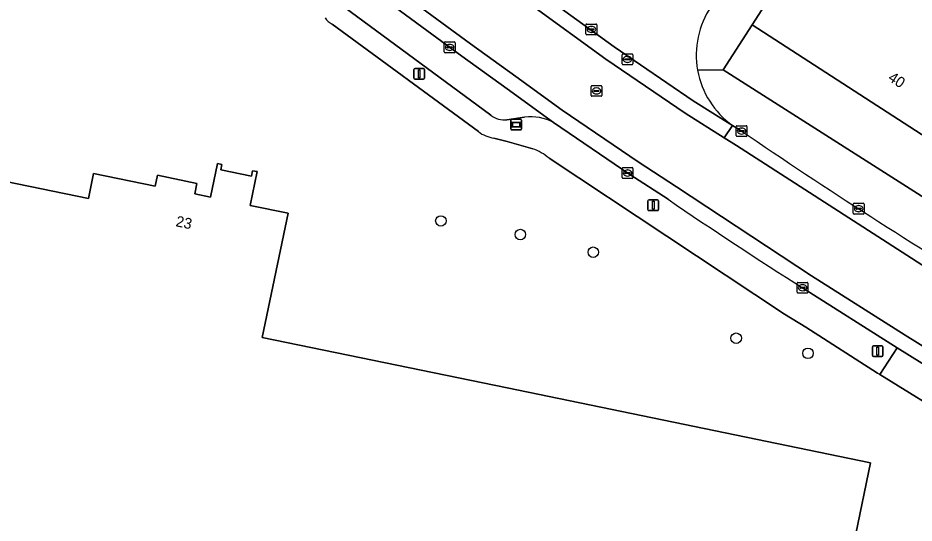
# Model space of a CAD drawing. Extents: x 157692 to 159674, y 381452 to 383291.
# Drawn here: x 157954.5 to 158037.9, y 382826.8 to 382873.8 of the extents above; entities that cross this region are included whole.
import ezdxf

# ---------------------------------------------------------------- set-up
doc = ezdxf.new("R2010")
doc.units = 0
for name, color, linetype in [('IMGEO_Boom', 7, 'Continuous'), ('IMGEO_Erf', 7, 'Continuous'), ('IMGEO_Informatiebord', 7, 'Continuous'), ('IMGEO_Kolk', 7, 'Continuous'), ('IMGEO_Lichtmast', 7, 'Continuous'), ('IMGEO_Pand', 7, 'Continuous'), ('IMGEO_Pand_nummerreeks', 7, 'Continuous'), ('IMGEO_Parkeervlak_open', 7, 'Continuous'), ('IMGEO_Rijbaan_lokaal_gesloten', 7, 'Continuous'), ('IMGEO_Rijbaan_lokaal_open', 7, 'Continuous'), ('IMGEO_Rioolput', 7, 'Continuous'), ('IMGEO_Voetpad_open', 7, 'Continuous')]:
    doc.layers.add(name, color=color, linetype=linetype)

msp = doc.modelspace()

# ---------------------------------------------------------------- linework, layer by layer
at = {"layer": 'IMGEO_Boom'}
for centre in [(157993.841, 382854.875), (158001.242, 382853.606), (158008.027, 382851.962), (158021.325, 382843.957), (158028.007, 382842.557)]:
    msp.add_circle(centre, 0.489, dxfattribs=at)
at = {"layer": 'IMGEO_Erf'}
for points in [[(157997.332, 382863.184), (157983.722, 382873.199)], [(158076.13, 382853.045), (158070.717, 382843.569), (158046.651, 382857.868), (158046.598, 382857.745), (158046.458, 382857.836), (158022.805, 382873.114), (158020.11, 382868.927), (158041.603, 382855.242)], [(158002.386, 382861.593), (158000, 382862.253), (157998.776, 382862.592)], [(157943.373, 382860.608), (157961.041, 382856.974), (157961.512, 382859.289), (157967.255, 382858.12), (157967.469, 382859.126), (157971.14, 382858.363), (157970.958, 382857.383), (157972.397, 382857.093), (157973.04, 382860.22), (157973.461, 382860.14), (157973.364, 382859.639), (157976.217, 382859.044), (157976.322, 382859.548), (157976.742, 382859.462), (157976.092, 382856.319), (157979.643, 382855.588), (157977.22, 382844.036), (158000, 382839.34), (158033.834, 382832.366), (158017.274, 382752.167), (158000, 382755.747), (157934.221, 382769.322)], [(158050.392, 382830.942), (158048.03, 382832.355), (158041.92, 382836.127), (158034.709, 382840.579), (158034.48, 382840.708), (158027.823, 382844.977), (158025.817, 382846.208), (158003.91, 382860.703)]]:
    msp.add_lwpolyline(points, dxfattribs=at)
for centre, radius, start, end in [((157984.585, 382874.823), 1.839, 214.96337, 242.01298), ((157999.149, 382865.559), 2.99, 232.57959, 262.83587), ((158000.934, 382857.357), 4.477, 48.34896, 71.08208)]:
    msp.add_arc(centre, radius, start, end, dxfattribs=at)
at = {"layer": 'IMGEO_Informatiebord'}
for p, q in [((158000.354, 382863.439), (158000.354, 382864.239)), ((158000.354, 382864.239), (158000.354, 382863.439)), ((158000.454, 382864.339), (158001.244, 382864.339)), ((158001.244, 382864.339), (158000.454, 382864.339)), ((158001.344, 382864.239), (158001.344, 382863.439)), ((158001.344, 382863.439), (158001.344, 382864.239)), ((158001.244, 382863.339), (158000.454, 382863.339)), ((158000.454, 382863.339), (158001.244, 382863.339))]:
    msp.add_line(p, q, dxfattribs=at)
for points in [[(158000.455, 382864.071), (158001.243, 382864.071), (158001.243, 382863.607), (158000.455, 382863.607), (158000.455, 382864.071)], [(158000.52, 382864.006), (158000.52, 382863.672), (158001.178, 382863.672), (158001.178, 382864.006), (158000.52, 382864.006)]]:
    msp.add_lwpolyline(points, dxfattribs=at)
for centre, start, end in [((158000.454, 382864.239), 90, 180), ((158000.454, 382864.239), 90, 180), ((158001.244, 382864.239), 0, 90), ((158001.244, 382864.239), 360, 90), ((158000.454, 382863.439), 180, 270), ((158000.454, 382863.439), 180, 270), ((158001.244, 382863.439), 270, 0), ((158001.244, 382863.439), 270, 0)]:
    msp.add_arc(centre, 0.1, start, end, dxfattribs=at)
at = {"layer": 'IMGEO_Kolk'}
for p, q in [((157994.162, 382870.603), (157994.162, 382871.455)), ((157994.237, 382871.529), (157995.089, 382871.529)), ((157994.421, 382871.023), (157994.421, 382871.035)), ((157994.859, 382870.986), (157994.461, 382870.986)), ((157994.464, 382871.072), (157994.862, 382871.072)), ((157994.65, 382871.309), (157994.675, 382871.309)), ((157994.905, 382871.035), (157994.905, 382871.023)), ((157995.163, 382871.455), (157995.163, 382870.603)), ((157995.089, 382870.529), (157994.237, 382870.529)), ((157994.673, 382870.749), (157994.648, 382870.749)), ((158021.325, 382862.815), (158021.325, 382863.667)), ((158021.4, 382863.741), (158022.252, 382863.741)), ((158021.813, 382863.521), (158021.838, 382863.521)), ((158022.326, 382863.667), (158022.326, 382862.815)), ((158022.252, 382862.741), (158021.4, 382862.741)), ((158021.584, 382863.235), (158021.584, 382863.247)), ((158022.022, 382863.198), (158021.624, 382863.198)), ((158021.627, 382863.284), (158022.025, 382863.284)), ((158021.836, 382862.961), (158021.811, 382862.961)), ((158022.068, 382863.247), (158022.068, 382863.235)), ((158010.716, 382858.91), (158010.716, 382859.762)), ((158010.791, 382859.836), (158011.643, 382859.836)), ((158010.975, 382859.33), (158010.975, 382859.342)), ((158011.413, 382859.293), (158011.015, 382859.293)), ((158011.018, 382859.379), (158011.416, 382859.379)), ((158011.204, 382859.616), (158011.229, 382859.616)), ((158011.459, 382859.342), (158011.459, 382859.33)), ((158011.717, 382859.762), (158011.717, 382858.91)), ((158011.643, 382858.836), (158010.791, 382858.836)), ((158011.227, 382859.056), (158011.202, 382859.056)), ((158032.227, 382855.591), (158032.227, 382856.443)), ((158032.302, 382856.517), (158033.154, 382856.517)), ((158032.486, 382856.011), (158032.486, 382856.023)), ((158032.924, 382855.974), (158032.526, 382855.974)), ((158032.529, 382856.06), (158032.927, 382856.06)), ((158032.715, 382856.297), (158032.74, 382856.297)), ((158032.97, 382856.023), (158032.97, 382856.011)), ((158033.228, 382856.443), (158033.228, 382855.591)), ((158033.154, 382855.517), (158032.302, 382855.517)), ((158032.738, 382855.737), (158032.713, 382855.737)), ((158026.998, 382848.232), (158026.998, 382849.084)), ((158027.073, 382849.158), (158027.925, 382849.158)), ((158027.257, 382848.652), (158027.257, 382848.664)), ((158027.695, 382848.615), (158027.297, 382848.615)), ((158027.3, 382848.701), (158027.698, 382848.701)), ((158027.486, 382848.938), (158027.511, 382848.938)), ((158027.741, 382848.664), (158027.741, 382848.652)), ((158027.999, 382849.084), (158027.999, 382848.232)), ((158027.925, 382848.158), (158027.073, 382848.158)), ((158027.509, 382848.378), (158027.484, 382848.378))]:
    msp.add_line(p, q, dxfattribs=at)
for points in [[(157994.162, 382870.603), (157994.162, 382871.455)], [(157994.237, 382871.529), (157995.089, 382871.529)], [(157995.163, 382871.455), (157995.163, 382870.603)], [(157995.089, 382870.529), (157994.237, 382870.529)], [(158021.325, 382862.815), (158021.325, 382863.667)], [(158021.4, 382863.741), (158022.252, 382863.741)], [(158022.326, 382863.667), (158022.326, 382862.815)], [(158022.252, 382862.741), (158021.4, 382862.741)], [(158010.716, 382858.91), (158010.716, 382859.762)], [(158010.791, 382859.836), (158011.643, 382859.836)], [(158011.717, 382859.762), (158011.717, 382858.91)], [(158011.643, 382858.836), (158010.791, 382858.836)], [(158032.227, 382855.591), (158032.227, 382856.443)], [(158032.302, 382856.517), (158033.154, 382856.517)], [(158033.228, 382856.443), (158033.228, 382855.591)], [(158033.154, 382855.517), (158032.302, 382855.517)], [(158026.998, 382848.232), (158026.998, 382849.084)], [(158027.073, 382849.158), (158027.925, 382849.158)], [(158027.999, 382849.084), (158027.999, 382848.232)], [(158027.925, 382848.158), (158027.073, 382848.158)]]:
    msp.add_lwpolyline(points, dxfattribs=at)
for centre, radius, start, end in [((157994.239, 382871.453), 0.0765, 91.55205, 178.44795), ((157994.239, 382871.453), 0.0765, 91.55205, 178.44795), ((157994.461, 382871.032), 0.0403, 85.87752, 175.75265), ((157994.458, 382871.022), 0.0366, 178.93798, 274.71019), ((157994.862, 382871.029), 0.043, 264.86636, 352.45326), ((157994.866, 382871.034), 0.0386, 1.73085, 96.63898), ((157995.087, 382871.453), 0.0765, 1.55205, 88.44795), ((157995.087, 382871.453), 0.0765, 1.55205, 88.44795), ((157994.239, 382870.605), 0.0765, 181.55205, 268.44795), ((157994.239, 382870.605), 0.0765, 181.55205, 268.44795), ((157995.087, 382870.605), 0.0765, 271.55205, 358.44795), ((157995.087, 382870.605), 0.0765, 271.55205, 358.44795), ((158021.402, 382863.665), 0.0765, 91.55205, 178.44795), ((158021.402, 382863.665), 0.0765, 91.55205, 178.44795), ((158022.25, 382863.665), 0.0765, 1.55205, 88.44795), ((158022.25, 382863.665), 0.0765, 1.55205, 88.44795), ((158021.402, 382862.817), 0.0765, 181.55205, 268.44795), ((158021.402, 382862.817), 0.0765, 181.55205, 268.44795), ((158021.624, 382863.244), 0.0403, 85.87752, 175.75265), ((158021.621, 382863.234), 0.0366, 178.93798, 274.71019), ((158022.025, 382863.241), 0.043, 264.86636, 352.45326), ((158022.029, 382863.246), 0.0386, 1.73085, 96.63898), ((158022.25, 382862.817), 0.0765, 271.55205, 358.44795), ((158022.25, 382862.817), 0.0765, 271.55205, 358.44795), ((158010.793, 382859.76), 0.0765, 91.55205, 178.44795), ((158010.793, 382859.76), 0.0765, 91.55205, 178.44795), ((158011.015, 382859.339), 0.0403, 85.87752, 175.75265), ((158011.012, 382859.329), 0.0366, 178.93798, 274.71019), ((158011.416, 382859.336), 0.043, 264.86636, 352.45326), ((158011.42, 382859.341), 0.0386, 1.73085, 96.63898), ((158011.641, 382859.76), 0.0765, 1.55205, 88.44795), ((158011.641, 382859.76), 0.0765, 1.55205, 88.44795), ((158010.793, 382858.912), 0.0765, 181.55205, 268.44795), ((158010.793, 382858.912), 0.0765, 181.55205, 268.44795), ((158011.641, 382858.912), 0.0765, 271.55205, 358.44795), ((158011.641, 382858.912), 0.0765, 271.55205, 358.44795), ((158032.304, 382856.441), 0.0765, 91.55205, 178.44795), ((158032.304, 382856.441), 0.0765, 91.55205, 178.44795), ((158032.526, 382856.02), 0.0403, 85.87752, 175.75265), ((158032.523, 382856.01), 0.0366, 178.93798, 274.71019), ((158032.927, 382856.017), 0.043, 264.86636, 352.45326), ((158032.931, 382856.022), 0.0386, 1.73085, 96.63898), ((158033.152, 382856.441), 0.0765, 1.55205, 88.44795), ((158033.152, 382856.441), 0.0765, 1.55205, 88.44795), ((158032.304, 382855.593), 0.0765, 181.55205, 268.44795), ((158032.304, 382855.593), 0.0765, 181.55205, 268.44795), ((158033.152, 382855.593), 0.0765, 271.55205, 358.44795), ((158033.152, 382855.593), 0.0765, 271.55205, 358.44795), ((158027.075, 382849.082), 0.0765, 91.55205, 178.44795), ((158027.075, 382849.082), 0.0765, 91.55205, 178.44795), ((158027.297, 382848.661), 0.0403, 85.87752, 175.75265), ((158027.294, 382848.651), 0.0366, 178.93798, 274.71019), ((158027.698, 382848.658), 0.043, 264.86636, 352.45326), ((158027.702, 382848.663), 0.0386, 1.73085, 96.63898), ((158027.923, 382849.082), 0.0765, 1.55205, 88.44795), ((158027.923, 382849.082), 0.0765, 1.55205, 88.44795), ((158027.075, 382848.234), 0.0765, 181.55205, 268.44795), ((158027.075, 382848.234), 0.0765, 181.55205, 268.44795), ((158027.923, 382848.234), 0.0765, 271.55205, 358.44795), ((158027.923, 382848.234), 0.0765, 271.55205, 358.44795)]:
    msp.add_arc(centre, radius, start, end, dxfattribs=at)
for centre, major_axis, ratio, start_param, end_param in [((157994.649, 382871.029), (-0.387, 0.002), 0.722429, 4.712389, 7.853982), ((157994.674, 382871.029), (-0.39, 0.002), 0.717154, 1.570796, 4.712389), ((158021.812, 382863.241), (-0.387, 0.002), 0.722429, 4.712389, 7.853982), ((158021.837, 382863.241), (-0.39, 0.002), 0.717154, 1.570796, 4.712389), ((158011.203, 382859.336), (-0.387, 0.002), 0.722429, 4.712389, 7.853982), ((158011.228, 382859.336), (-0.39, 0.002), 0.717154, 1.570796, 4.712389), ((158032.714, 382856.017), (-0.387, 0.002), 0.722429, 4.712389, 7.853982), ((158032.739, 382856.017), (-0.39, 0.002), 0.717154, 1.570796, 4.712389), ((158027.485, 382848.658), (-0.387, 0.002), 0.722429, 4.712389, 7.853982), ((158027.51, 382848.658), (-0.39, 0.002), 0.717154, 1.570796, 4.712389)]:
    msp.add_ellipse(centre, major_axis=major_axis, ratio=ratio, start_param=start_param, end_param=end_param, dxfattribs=at)
at = {"layer": 'IMGEO_Lichtmast'}
for p, q in [((157991.327, 382868.175), (157991.327, 382868.975)), ((157991.327, 382868.975), (157991.327, 382868.175)), ((157991.427, 382869.075), (157992.217, 382869.075)), ((157992.217, 382869.075), (157991.427, 382869.075)), ((157992.317, 382868.975), (157992.317, 382868.175)), ((157992.317, 382868.175), (157992.317, 382868.975)), ((157992.217, 382868.075), (157991.427, 382868.075)), ((157991.427, 382868.075), (157992.217, 382868.075)), ((158013.117, 382855.931), (158013.117, 382856.731)), ((158013.117, 382856.731), (158013.117, 382855.931)), ((158013.217, 382856.831), (158014.007, 382856.831)), ((158014.007, 382856.831), (158013.217, 382856.831)), ((158014.107, 382856.731), (158014.107, 382855.931)), ((158014.107, 382855.931), (158014.107, 382856.731)), ((158014.007, 382855.831), (158013.217, 382855.831)), ((158013.217, 382855.831), (158014.007, 382855.831)), ((158033.999, 382842.362), (158033.999, 382843.162)), ((158033.999, 382843.162), (158033.999, 382842.362)), ((158034.099, 382843.262), (158034.889, 382843.262)), ((158034.889, 382843.262), (158034.099, 382843.262)), ((158034.989, 382843.162), (158034.989, 382842.362)), ((158034.989, 382842.362), (158034.989, 382843.162)), ((158034.889, 382842.262), (158034.099, 382842.262)), ((158034.099, 382842.262), (158034.889, 382842.262))]:
    msp.add_line(p, q, dxfattribs=at)
for points in [[(157991.747, 382868.95), (157991.897, 382868.95), (157991.897, 382868.2), (157991.747, 382868.2), (157991.747, 382868.95)], [(158013.537, 382856.706), (158013.687, 382856.706), (158013.687, 382855.956), (158013.537, 382855.956), (158013.537, 382856.706)], [(158034.419, 382843.137), (158034.569, 382843.137), (158034.569, 382842.387), (158034.419, 382842.387), (158034.419, 382843.137)]]:
    msp.add_lwpolyline(points, dxfattribs=at)
for centre, start, end in [((157991.427, 382868.975), 90, 180), ((157991.427, 382868.975), 90, 180), ((157992.217, 382868.975), 0, 90), ((157992.217, 382868.975), 360, 90), ((157991.427, 382868.175), 180, 270), ((157991.427, 382868.175), 180, 270), ((157992.217, 382868.175), 270, 0), ((157992.217, 382868.175), 270, 0), ((158013.217, 382856.731), 90, 180), ((158013.217, 382856.731), 90, 180), ((158014.007, 382856.731), 0, 90), ((158014.007, 382856.731), 360, 90), ((158013.217, 382855.931), 180, 270), ((158013.217, 382855.931), 180, 270), ((158014.007, 382855.931), 270, 0), ((158014.007, 382855.931), 270, 0), ((158034.099, 382843.162), 90, 180), ((158034.099, 382843.162), 90, 180), ((158034.889, 382843.162), 0, 90), ((158034.889, 382843.162), 360, 90), ((158034.099, 382842.362), 180, 270), ((158034.099, 382842.362), 180, 270), ((158034.889, 382842.362), 270, 0), ((158034.889, 382842.362), 270, 0)]:
    msp.add_arc(centre, 0.1, start, end, dxfattribs=at)
at = {"layer": 'IMGEO_Pand'}
msp.add_lwpolyline([(158039.814, 382896.314), (158032.094, 382884.956), (158030.914, 382885.71), (158022.805, 382873.114), (158046.458, 382857.836), (158053.822, 382870.765), (158061.383, 382884.128)], close=True, dxfattribs=at)
msp.add_lwpolyline([(157934.221, 382769.322), (158000, 382755.747), (158017.274, 382752.167), (158033.834, 382832.366), (158000, 382839.34), (157977.22, 382844.036), (157979.643, 382855.588), (157976.092, 382856.319), (157976.742, 382859.462), (157976.322, 382859.548), (157976.217, 382859.044), (157973.364, 382859.639), (157973.461, 382860.14), (157973.04, 382860.22), (157972.397, 382857.093), (157970.958, 382857.383), (157971.14, 382858.363), (157967.469, 382859.126), (157967.255, 382858.12), (157961.512, 382859.289), (157961.041, 382856.974), (157943.373, 382860.608)], dxfattribs=at)
at = {"layer": 'IMGEO_Parkeervlak_open'}
for points in [[(158017.739, 382868.892), (158020.11, 382868.927), (158022.805, 382873.114), (158030.914, 382885.71), (158032.094, 382884.956), (158039.814, 382896.314), (158047.72, 382905.995), (158051.604, 382910.92), (158054.873, 382914.938)], [(158004.329, 382864.041), (158000, 382867.168), (157995.779, 382870.216), (157987.289, 382876.472), (157981.798, 382880.501), (157976.46, 382884.731), (157984.35, 382875.177), (157984.546, 382874.985), (157984.819, 382874.803), (157998.49, 382864.709)], [(158020.11, 382868.927), (158017.739, 382868.892)], [(158041.603, 382855.242), (158020.11, 382868.927)], [(157999.997, 382864.299), (158001.637, 382864.521)], [(158020.988, 382863.766), (158021.782, 382863.269)]]:
    msp.add_lwpolyline(points, dxfattribs=at)
for centre, radius, start, end in [((158025.677, 382870.33), 8.067, 146.07511, 190.26816), ((158025.677, 382870.331), 8.067, 190.27293, 234.46237), ((157999.734, 382866.307), 2.025, 232.10104, 277.45951), ((158002.232, 382860.071), 4.49, 62.16109, 97.61903), ((158333.468, 383321.136), 553.887, 235.75549, 238.75052)]:
    msp.add_arc(centre, radius, start, end, dxfattribs=at)
at = {"layer": 'IMGEO_Rijbaan_lokaal_gesloten'}
for points in [[(158150.232, 382793.099), (158135.179, 382799.369), (158132.175, 382800.62), (158132.064, 382800.666), (158127.783, 382802.635), (158116.454, 382807.771), (158101.276, 382815.071), (158086.186, 382822.743), (158068.81, 382832.394), (158056.432, 382839.751), (158045.401, 382846.414), (158021.35, 382861.883), (158020.199, 382862.608), (158016.569, 382864.897), (158009.18, 382869.92), (158002.271, 382874.944), (157999.154, 382877.165), (157990.107, 382883.875), (157980.403, 382891.346), (157969.466, 382900.26), (157960.172, 382908.073), (157953.723, 382913.768)], [(157949.562, 382909.167), (157969.183, 382892.563), (157970.47, 382891.474), (157977.371, 382885.795), (157982.647, 382881.614), (157988.118, 382877.6), (157996.604, 382871.347), (158000.82, 382868.302), (158005.136, 382865.185), (158012.195, 382860.364), (158015.775, 382858.041), (158028.335, 382849.775), (158037.048, 382844.256), (158044.179, 382839.822)], [(158044.179, 382839.822), (158037.048, 382844.256), (158028.335, 382849.775), (158015.775, 382858.041), (158012.195, 382860.364), (158005.136, 382865.185), (158000.82, 382868.302), (157996.604, 382871.347), (157988.118, 382877.6), (157982.647, 382881.614), (157977.371, 382885.795), (157970.47, 382891.474), (157969.183, 382892.563), (157966.354, 382893.123), (157969.589, 382890.418), (157975.639, 382885.461), (157976.46, 382884.731), (157981.798, 382880.501), (157987.289, 382876.472), (157995.779, 382870.216), (158000, 382867.168), (158004.329, 382864.041), (158011.419, 382859.199), (158014.984, 382856.886)], [(158021.782, 382863.269), (158020.988, 382863.766), (158020.199, 382862.608), (158021.35, 382861.883), (158045.401, 382846.414), (158056.432, 382839.751), (158068.81, 382832.394), (158086.186, 382822.743), (158101.276, 382815.071), (158116.454, 382807.771), (158127.783, 382802.635), (158132.064, 382800.666), (158132.175, 382800.62), (158135.179, 382799.369), (158150.232, 382793.099)], [(158027.585, 382848.593), (158036.304, 382843.07), (158043.443, 382838.631), (158048.293, 382835.652), (158058.878, 382829.334)]]:
    msp.add_lwpolyline(points, dxfattribs=at)
msp.add_lwpolyline([(158009.985, 382871.065), (158003.033, 382876.12), (158002.271, 382874.944), (158009.18, 382869.92), (158016.569, 382864.897), (158020.199, 382862.608), (158020.988, 382863.766), (158017.336, 382866.068)], close=True, dxfattribs=at)
for centre, radius, start, end in [((158333.468, 383321.136), 553.887, 235.75549, 238.75052), ((158285.346, 383253.974), 480.39, 235.75056, 237.54982)]:
    msp.add_arc(centre, radius, start, end, dxfattribs=at)
at = {"layer": 'IMGEO_Rijbaan_lokaal_open'}
msp.add_lwpolyline([(158003.033, 382876.12), (158009.985, 382871.065), (158017.336, 382866.068), (158020.988, 382863.766)], dxfattribs=at)
for centre, start, end in [((158025.677, 382870.33), 146.07511, 190.26816), ((158025.677, 382870.331), 190.27293, 234.46237)]:
    msp.add_arc(centre, 8.067, start, end, dxfattribs=at)
at = {"layer": 'IMGEO_Rioolput'}
for p, q in [((158007.347, 382872.276), (158007.347, 382873.128)), ((158007.422, 382873.202), (158008.274, 382873.202)), ((158007.606, 382872.696), (158007.606, 382872.708)), ((158008.044, 382872.659), (158007.646, 382872.659)), ((158007.649, 382872.745), (158008.047, 382872.745)), ((158007.835, 382872.982), (158007.86, 382872.982)), ((158008.09, 382872.708), (158008.09, 382872.696)), ((158008.348, 382873.128), (158008.348, 382872.276)), ((158008.274, 382872.202), (158007.422, 382872.202)), ((158007.858, 382872.422), (158007.833, 382872.422)), ((158010.708, 382869.487), (158010.708, 382870.339)), ((158010.783, 382870.413), (158011.635, 382870.413)), ((158011.196, 382870.193), (158011.221, 382870.193)), ((158011.709, 382870.339), (158011.709, 382869.487)), ((158011.635, 382869.413), (158010.783, 382869.413)), ((158010.967, 382869.907), (158010.967, 382869.919)), ((158011.405, 382869.87), (158011.007, 382869.87)), ((158011.01, 382869.956), (158011.408, 382869.956)), ((158011.219, 382869.633), (158011.194, 382869.633)), ((158011.451, 382869.919), (158011.451, 382869.907)), ((158007.828, 382866.549), (158007.828, 382867.401)), ((158007.903, 382867.475), (158008.755, 382867.475)), ((158008.087, 382866.969), (158008.087, 382866.981)), ((158008.525, 382866.932), (158008.127, 382866.932)), ((158008.13, 382867.018), (158008.528, 382867.018)), ((158008.316, 382867.255), (158008.341, 382867.255)), ((158008.571, 382866.981), (158008.571, 382866.969)), ((158008.829, 382867.401), (158008.829, 382866.549)), ((158008.755, 382866.475), (158007.903, 382866.475)), ((158008.339, 382866.695), (158008.314, 382866.695))]:
    msp.add_line(p, q, dxfattribs=at)
for points in [[(158007.347, 382872.276), (158007.347, 382873.128)], [(158007.422, 382873.202), (158008.274, 382873.202)], [(158008.348, 382873.128), (158008.348, 382872.276)], [(158008.274, 382872.202), (158007.422, 382872.202)], [(158010.708, 382869.487), (158010.708, 382870.339)], [(158010.783, 382870.413), (158011.635, 382870.413)], [(158011.709, 382870.339), (158011.709, 382869.487)], [(158011.635, 382869.413), (158010.783, 382869.413)], [(158007.828, 382866.549), (158007.828, 382867.401)], [(158007.903, 382867.475), (158008.755, 382867.475)], [(158008.829, 382867.401), (158008.829, 382866.549)], [(158008.755, 382866.475), (158007.903, 382866.475)]]:
    msp.add_lwpolyline(points, dxfattribs=at)
for centre, radius, start, end in [((158007.424, 382873.126), 0.0765, 91.55205, 178.44795), ((158007.424, 382873.126), 0.0765, 91.55205, 178.44795), ((158007.646, 382872.705), 0.0403, 85.87752, 175.75265), ((158007.643, 382872.695), 0.0366, 178.93798, 274.71019), ((158008.047, 382872.702), 0.043, 264.86636, 352.45326), ((158008.051, 382872.707), 0.0386, 1.73085, 96.63898), ((158008.272, 382873.126), 0.0765, 1.55205, 88.44795), ((158008.272, 382873.126), 0.0765, 1.55205, 88.44795), ((158007.424, 382872.278), 0.0765, 181.55205, 268.44795), ((158007.424, 382872.278), 0.0765, 181.55205, 268.44795), ((158008.272, 382872.278), 0.0765, 271.55205, 358.44795), ((158008.272, 382872.278), 0.0765, 271.55205, 358.44795), ((158010.785, 382870.337), 0.0765, 91.55205, 178.44795), ((158010.785, 382870.337), 0.0765, 91.55205, 178.44795), ((158011.633, 382870.337), 0.0765, 1.55205, 88.44795), ((158011.633, 382870.337), 0.0765, 1.55205, 88.44795), ((158010.785, 382869.489), 0.0765, 181.55205, 268.44795), ((158010.785, 382869.489), 0.0765, 181.55205, 268.44795), ((158011.007, 382869.916), 0.0403, 85.87752, 175.75265), ((158011.004, 382869.906), 0.0366, 178.93798, 274.71019), ((158011.408, 382869.913), 0.043, 264.86636, 352.45326), ((158011.412, 382869.918), 0.0386, 1.73085, 96.63898), ((158011.633, 382869.489), 0.0765, 271.55205, 358.44795), ((158011.633, 382869.489), 0.0765, 271.55205, 358.44795), ((158007.905, 382867.399), 0.0765, 91.55205, 178.44795), ((158007.905, 382867.399), 0.0765, 91.55205, 178.44795), ((158008.127, 382866.978), 0.0403, 85.87752, 175.75265), ((158008.124, 382866.968), 0.0366, 178.93798, 274.71019), ((158008.528, 382866.975), 0.043, 264.86636, 352.45326), ((158008.532, 382866.98), 0.0386, 1.73085, 96.63898), ((158008.753, 382867.399), 0.0765, 1.55205, 88.44795), ((158008.753, 382867.399), 0.0765, 1.55205, 88.44795), ((158007.905, 382866.551), 0.0765, 181.55205, 268.44795), ((158007.905, 382866.551), 0.0765, 181.55205, 268.44795), ((158008.753, 382866.551), 0.0765, 271.55205, 358.44795), ((158008.753, 382866.551), 0.0765, 271.55205, 358.44795)]:
    msp.add_arc(centre, radius, start, end, dxfattribs=at)
for centre, major_axis, ratio, start_param, end_param in [((158007.834, 382872.702), (-0.387, 0.002), 0.722429, 4.712389, 7.853982), ((158007.859, 382872.702), (-0.39, 0.002), 0.717154, 1.570796, 4.712389), ((158011.195, 382869.913), (-0.387, 0.002), 0.722429, 4.712389, 7.853982), ((158011.22, 382869.913), (-0.39, 0.002), 0.717154, 1.570796, 4.712389), ((158008.315, 382866.975), (-0.387, 0.002), 0.722429, 4.712389, 7.853982), ((158008.34, 382866.975), (-0.39, 0.002), 0.717154, 1.570796, 4.712389)]:
    msp.add_ellipse(centre, major_axis=major_axis, ratio=ratio, start_param=start_param, end_param=end_param, dxfattribs=at)
at = {"layer": 'IMGEO_Voetpad_open'}
for points in [[(157998.49, 382864.709), (157984.819, 382874.803), (157984.546, 382874.985), (157984.35, 382875.177), (157976.46, 382884.731), (157975.639, 382885.461)], [(157983.722, 382873.199), (157997.332, 382863.184)], [(158001.637, 382864.521), (157999.997, 382864.299)], [(158014.984, 382856.886), (158011.419, 382859.199), (158004.329, 382864.041)], [(157998.776, 382862.592), (158000, 382862.253), (158002.386, 382861.593)], [(158003.91, 382860.703), (158025.817, 382846.208), (158027.823, 382844.977), (158034.48, 382840.708), (158034.709, 382840.579), (158036.304, 382843.07), (158027.585, 382848.593)]]:
    msp.add_lwpolyline(points, dxfattribs=at)
msp.add_lwpolyline([(158041.92, 382836.127), (158043.443, 382838.631), (158036.304, 382843.07), (158034.709, 382840.579)], close=True, dxfattribs=at)
for centre, radius, start, end in [((157984.585, 382874.823), 1.839, 214.96337, 242.01298), ((157999.734, 382866.307), 2.025, 232.10104, 277.45951), ((158002.232, 382860.071), 4.49, 62.16109, 97.61903), ((157999.149, 382865.559), 2.99, 232.57959, 262.83587), ((158000.934, 382857.357), 4.477, 48.34896, 71.08208), ((158285.346, 383253.974), 480.39, 235.75056, 237.54982)]:
    msp.add_arc(centre, radius, start, end, dxfattribs=at)

# ---------------------------------------------------------------- texts
at = {"layer": 'IMGEO_Pand_nummerreeks'}
for s, rotation, p in [('40', 327.13971, (158035.378, 382867.993)), ('23', 348.46296, (157969.111, 382854.39))]:
    msp.add_text(s, height=1, rotation=rotation, dxfattribs=at).set_placement(p)

doc.saveas('drawing.dxf')
